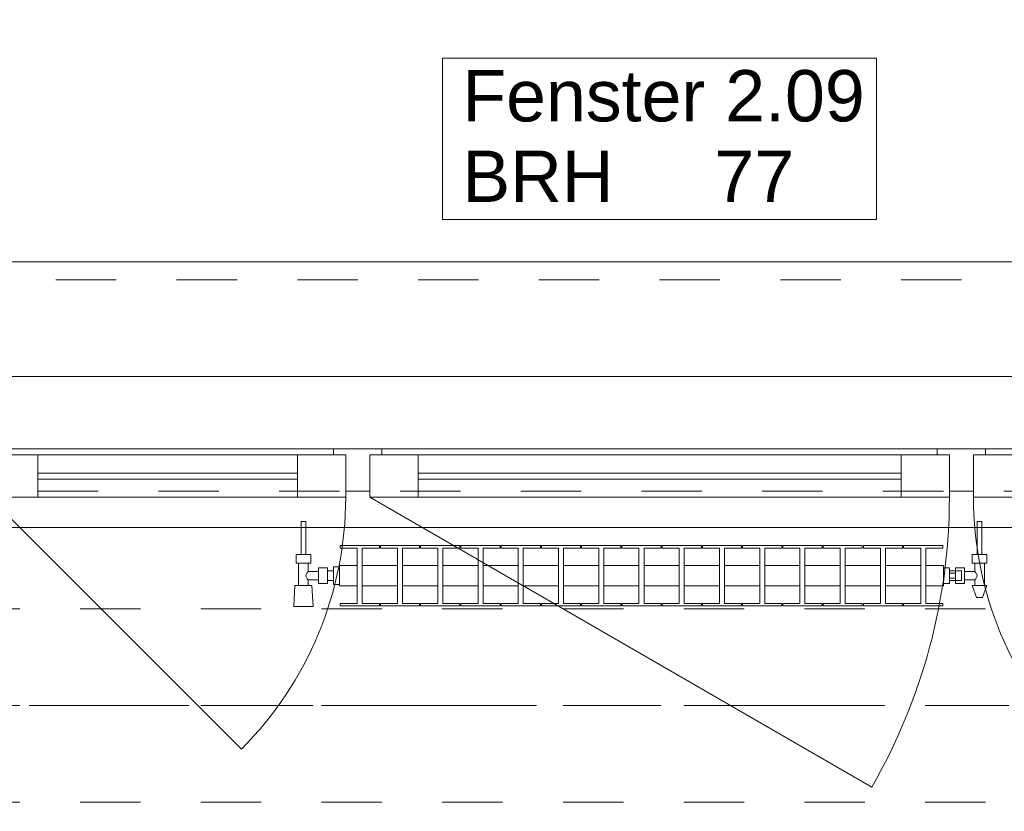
# Model space of a CAD drawing. Header units: metres. Extents: x -4 to 100, y -11 to 17.
# Tile 395 of 656: x 30.08 to 31.71, y 12.97 to 14.29. Entities that reach past the tile are written whole.
import ezdxf

# ---------------------------------------------------------------- set-up
doc = ezdxf.new("R2010")
doc.units = ezdxf.units.M
doc.header["$MEASUREMENT"] = 0
for name, pattern in [('Achse', [0.2, 0.1, -0.05, 0, -0.05]), ('Strichlinie doppelt', [0.546806, 0.264583, -0.105833, 0.070556, -0.105833]), ('Strichlinie eng', [0.115, 0.075, -0.04]), ('Untersicht', [0.1, 0.075, -0.025]), ('Wipeout_Contour', [1, 0, -1])]:
    doc.linetypes.add(name, pattern=pattern)
for name, color, linetype in [('152 - Bemaßung_ Beschriftung.Ausbau', 7, 'Continuous'), ('451 - Universal.Achsen Raster', 7, 'Continuous'), ('603 - Struktur.Bodenplatte_ Decke Roh', 7, 'Continuous'), ('604 - Struktur.Wand Aussen', 7, 'Continuous'), ('608 - Struktur.Träger', 7, 'Continuous'), ('650 - Abdeckung.Fußboden Aufbau', 7, 'Continuous'), ('801 - HKLSE.Heizung_ Klima_ Lüftung', 7, 'Continuous'), ('Neubau_653 - Abdeckung.TB Verkofferung', 7, 'Continuous')]:
    doc.layers.add(name, color=color, linetype=linetype)
doc.styles.add('ERSTELLTER_STIL_2', font='txt')
doc.dimstyles.new('ERSTELLTER_STIL__5', dxfattribs={"dimtxt": 0.1, "dimasz": 0.0532, "dimexe": 0.18, "dimexo": 0.0625, "dimgap": 0, "dimtad": 1, "dimtih": 1, "dimtoh": 1, "dimzin": 0, "dimdsep": 46, "dimtxsty": 'ERSTELLTER_STIL_2', "dimblk": 'ARROWHEAD_2', "dimblk1": 'ARROWHEAD_2', "dimblk2": 'ARROWHEAD_2', "dimcen": 0.09, "dimse1": 1, "dimse2": 1, "dimclrd": 7, "dimclre": 7, "dimclrt": 7, "dimazin": 0, "dimtfac": 1, "dimtdec": 4, "dimtmove": 0, "dimatfit": 3, "dimfxl": 1, "dimtolj": 1, "dimtzin": 0, "dimarcsym": 0})

# ---------------------------------------------------------------- blocks, each defined once
blk = doc.blocks.new('*D299')
at = {"layer": '152 - Bemaßung_ Beschriftung.Ausbau', "color": 7, "linetype": 'Continuous', "lineweight": 5}
for p, q in [((29.94, 14.8025), (29.94, 14.9075)), ((29.9602, 14.89), (29.9198, 14.82)), ((32.3602, 14.89), (32.3198, 14.82)), ((28.74, 14.855), (29.94, 14.855)), ((29.94, 14.855), (32.34, 14.855))]:
    blk.add_line(p, q, dxfattribs=at)
at = {"layer": '152 - Bemaßung_ Beschriftung.Ausbau', "color": 7, "lineweight": 5, "char_height": 0.1, "attachment_point": 7, "style": 'ERSTELLTER_STIL_2'}
for s, insert in [('\\A1;{\\pql;\\fArial|b0|i0|c0|p38;2,40}', (31.007, 14.875)), ('\\A1;{\\pql;\\fArial|b0|i0|c0|p38;2,01}', (31.007, 14.735))]:
    blk.add_mtext(s, dxfattribs=dict(at, insert=insert))
blk = doc.blocks.new('ARROWHEAD_2')
at = {"color": 0, "linetype": 'Continuous', "lineweight": 0}
for p, q in [((-0.378, -0.655), (0.378, 0.655)), ((0, 0), (-1, 0))]:
    blk.add_line(p, q, dxfattribs=at)
blk = doc.blocks.new('*D300')
at = {"layer": '152 - Bemaßung_ Beschriftung.Ausbau', "color": 7, "linetype": 'Continuous', "lineweight": 5}
for p, q in [((32.34, 14.8025), (32.34, 14.9075)), ((32.3602, 14.89), (32.3198, 14.82)), ((33.5602, 14.89), (33.5198, 14.82)), ((29.94, 14.855), (32.34, 14.855)), ((32.34, 14.855), (33.54, 14.855))]:
    blk.add_line(p, q, dxfattribs=at)
at = {"layer": '152 - Bemaßung_ Beschriftung.Ausbau', "color": 7, "lineweight": 5, "insert": (32.807, 14.875), "char_height": 0.1, "attachment_point": 7, "style": 'ERSTELLTER_STIL_2'}
blk.add_mtext('\\A1;{\\pql;\\fArial|b0|i0|c0|p38;1,20}', dxfattribs=at)
blk = doc.blocks.new('*D334')
at = {"layer": '152 - Bemaßung_ Beschriftung.Ausbau', "color": 7, "linetype": 'Continuous', "lineweight": 5}
for p, q in [((29.39, 15.3025), (29.39, 15.4075)), ((29.4102, 15.39), (29.3698, 15.32)), ((32.8802, 15.39), (32.8398, 15.32)), ((29.25, 15.355), (29.39, 15.355)), ((29.39, 15.355), (32.86, 15.355))]:
    blk.add_line(p, q, dxfattribs=at)
at = {"layer": '152 - Bemaßung_ Beschriftung.Ausbau', "color": 7, "lineweight": 5, "char_height": 0.1, "attachment_point": 7, "style": 'ERSTELLTER_STIL_2'}
for s, insert in [('\\A1;{\\pql;\\fArial|b0|i0|c0|p38;3,47}', (30.9161, 15.375)), ('\\A1;{\\pql;\\fArial|b0|i0|c0|p38;14}', (32.688, 15.375))]:
    blk.add_mtext(s, dxfattribs=dict(at, insert=insert))
blk = doc.blocks.new('*D335')
at = {"layer": '152 - Bemaßung_ Beschriftung.Ausbau', "color": 7, "linetype": 'Continuous', "lineweight": 5}
for p, q in [((32.86, 15.3025), (32.86, 15.4075)), ((32.8802, 15.39), (32.8398, 15.32)), ((33.0202, 15.39), (32.9798, 15.32)), ((29.39, 15.355), (32.86, 15.355)), ((32.86, 15.355), (33, 15.355))]:
    blk.add_line(p, q, dxfattribs=at)
blk = doc.blocks.new('*D371')
at = {"layer": '152 - Bemaßung_ Beschriftung.Ausbau', "color": 7, "linetype": 'Continuous', "lineweight": 5}
for p, q in [((29.48, 15.8025), (29.48, 15.9075)), ((29.5002, 15.89), (29.4598, 15.82)), ((32.8002, 15.89), (32.7598, 15.82)), ((29.18, 15.855), (29.48, 15.855)), ((29.48, 15.855), (32.78, 15.855))]:
    blk.add_line(p, q, dxfattribs=at)
at = {"layer": '152 - Bemaßung_ Beschriftung.Ausbau', "color": 7, "lineweight": 5, "insert": (30.997, 15.875), "char_height": 0.1, "attachment_point": 7, "style": 'ERSTELLTER_STIL_2'}
blk.add_mtext('\\A1;{\\pql;\\fArial|b0|i0|c0|p38;3,30}', dxfattribs=at)
blk = doc.blocks.new('*D372')
at = {"layer": '152 - Bemaßung_ Beschriftung.Ausbau', "color": 7, "linetype": 'Continuous', "lineweight": 5}
for p, q in [((32.78, 15.8025), (32.78, 15.9075)), ((32.8002, 15.89), (32.7598, 15.82)), ((33.1002, 15.89), (33.0598, 15.82)), ((29.48, 15.855), (32.78, 15.855)), ((32.78, 15.855), (33.08, 15.855))]:
    blk.add_line(p, q, dxfattribs=at)
at = {"layer": '152 - Bemaßung_ Beschriftung.Ausbau', "color": 7, "lineweight": 5, "insert": (32.8541, 15.875), "char_height": 0.1, "attachment_point": 7, "style": 'ERSTELLTER_STIL_2'}
blk.add_mtext('\\A1;{\\pql;\\fArial|b0|i0|c0|p38;30}', dxfattribs=at)

msp = doc.modelspace()

# ---------------------------------------------------------------- linework, layer by layer
at = {"layer": '451 - Universal.Achsen Raster', "color": 160, "linetype": 'Strichlinie doppelt', "lineweight": 9, "true_color": 0x3232ff}
msp.add_line((64.935, 13.15), (-3.175, 13.15), dxfattribs=at)
at = {"layer": '603 - Struktur.Bodenplatte_ Decke Roh', "color": 7, "linetype": 'Continuous', "lineweight": 18, "flags": 128}
msp.add_lwpolyline([(47.48, 13.695), (14.78, 13.695), (14.78, 13.455), (14.78, 13), (14.84, 13), (14.84, 8.585), (13.03, 8.585), (13.03, 8.725), (11.41, 8.725), (11.41, 13), (11.48, 13), (11.48, 13.455), (11.48, 13.695), (-0.015, 13.695)], dxfattribs=at)
at = {"layer": '604 - Struktur.Wand Aussen', "color": 7, "linetype": 'Continuous', "lineweight": 9}
for p, q in [((32.24, 13.885), (30.04, 13.885)), ((30.03, 13.495), (30.4472, 13.0778))]:
    msp.add_line(p, q, dxfattribs=at)
at = {"layer": '604 - Struktur.Wand Aussen', "color": 7, "linetype": 'Strichlinie eng', "lineweight": 9}
msp.add_line((32.24, 13.855), (30.04, 13.855), dxfattribs=at)
at = {"layer": '604 - Struktur.Wand Aussen', "color": 7, "linetype": 'Continuous', "lineweight": 13}
for p, q in [((30.05, 13.575), (30.6, 13.575)), ((30.6, 13.565), (30.6, 13.575)), ((30.6, 13.575), (30.64, 13.575)), ((30.64, 13.575), (30.68, 13.575)), ((30.68, 13.575), (31.6, 13.575)), ((30.68, 13.575), (30.68, 13.565)), ((31.6, 13.565), (31.6, 13.575)), ((31.6, 13.575), (31.64, 13.575)), ((31.64, 13.575), (31.68, 13.575)), ((31.68, 13.575), (32.23, 13.575)), ((31.68, 13.575), (31.68, 13.565)), ((30.03, 13.565), (30.11, 13.565)), ((30.11, 13.565), (30.54, 13.565)), ((30.11, 13.565), (30.11, 13.495)), ((30.54, 13.495), (30.54, 13.565)), ((30.54, 13.565), (30.62, 13.565)), ((30.62, 13.565), (30.6, 13.565)), ((30.62, 13.505), (30.62, 13.565)), ((30.62, 13.565), (30.62, 13.495)), ((30.68, 13.565), (30.66, 13.565)), ((30.66, 13.565), (30.66, 13.505)), ((30.66, 13.495), (30.66, 13.565)), ((30.66, 13.565), (30.74, 13.565)), ((30.74, 13.565), (31.54, 13.565)), ((30.74, 13.565), (30.74, 13.495)), ((31.54, 13.495), (31.54, 13.565)), ((31.54, 13.565), (31.62, 13.565)), ((31.62, 13.565), (31.6, 13.565)), ((31.62, 13.505), (31.62, 13.565)), ((31.62, 13.565), (31.62, 13.495)), ((31.68, 13.565), (31.66, 13.565)), ((31.66, 13.565), (31.66, 13.505)), ((31.66, 13.495), (31.66, 13.565)), ((31.66, 13.565), (31.74, 13.565)), ((30.11, 13.535), (30.54, 13.535)), ((30.54, 13.525), (30.11, 13.525)), ((30.74, 13.535), (31.54, 13.535)), ((31.54, 13.525), (30.74, 13.525)), ((30.64, 13.505), (30.62, 13.505)), ((30.66, 13.505), (30.64, 13.505)), ((31.64, 13.505), (31.62, 13.505)), ((31.66, 13.505), (31.64, 13.505)), ((30.11, 13.495), (30.03, 13.495)), ((30.54, 13.495), (30.11, 13.495)), ((30.62, 13.495), (30.54, 13.495)), ((30.74, 13.495), (30.66, 13.495)), ((31.54, 13.495), (30.74, 13.495)), ((31.62, 13.495), (31.54, 13.495)), ((31.74, 13.495), (31.66, 13.495))]:
    msp.add_line(p, q, dxfattribs=at)
at = {"layer": '604 - Struktur.Wand Aussen', "color": 7, "linetype": 'Continuous', "lineweight": 9, "flags": 128}
msp.add_lwpolyline([(30.7806, 13.955), (31.4994, 13.955), (31.4994, 14.0886), (31.4994, 14.2221), (30.7806, 14.2221), (30.7806, 14.0886)], close=True, dxfattribs=at)
at = {"layer": '608 - Struktur.Träger', "color": 7, "linetype": 'Achse', "lineweight": 9}
msp.add_line((14.78, 13.15), (47.48, 13.15), dxfattribs=at)
at = {"layer": '608 - Struktur.Träger', "color": 7, "linetype": 'Untersicht', "lineweight": 13}
msp.add_line((14.78, 12.99), (47.48, 12.99), dxfattribs=at)
at = {"layer": '650 - Abdeckung.Fußboden Aufbau', "color": 7, "linetype": 'Continuous', "lineweight": 13, "flags": 128}
msp.add_lwpolyline([(32.77, 8.25), (32.77, 8.51), (32.86, 8.51), (32.86, 12.99), (32.77, 12.99), (32.77, 13.445), (29.49, 13.445), (29.49, 12.99), (29.39, 12.99), (29.39, 8.25)], dxfattribs=at)
at = {"layer": 'Neubau_653 - Abdeckung.TB Verkofferung', "color": 1, "linetype": 'Untersicht', "lineweight": 9}
msp.add_line((15.11, 13.505), (47.13, 13.505), dxfattribs=at)

# ---------------------------------------------------------------- texts
at = {"layer": '604 - Struktur.Wand Aussen', "color": 7, "lineweight": 9, "char_height": 0.085, "style": 'ERSTELLTER_STIL_2'}
for s, insert, attachment_point in [('\\A1;{\\pql;\\pt0;\\fArial|b0|i0|c0|p38;Fenster 2.09}', (30.8132, 14.1163), 7), ('\\A1;{\\pql;\\pt0;\\fArial|b0|i0|c0|p38;}', (31.3599, 14.0886), 1), ('\\A1;{\\pql;\\pt0;\\fArial|b0|i0|c0|p38;BRH}', (30.8132, 14.0691), 1), ('\\A1;{\\pql;\\pt0,0.05;\\fArial|b0|i0|c0|p38;77\\fArial|b0|i0|c0|p38;\\A1{\\H.66x;\\S^  ;}\\fArial|b0|i0|c0|p38;\\fArial|b0|i0|c0|p38;\\A1{\\H.66x;\\S^  ;}}', (31.2309, 14.0691), 1)]:
    msp.add_mtext(s, dxfattribs=dict(at, insert=insert, attachment_point=attachment_point))

# ---------------------------------------------------------------- dimensions: what is measured, and where the dimension line sits
at = {"layer": '152 - Bemaßung_ Beschriftung.Ausbau', "color": 7, "linetype": 'Continuous', "lineweight": 5}
for base, p1, p2, picture, middle in [((32.34, 14.855), (29.94, 13.575), (32.34, 13.575), '*D299', (31.1369, 14.925)), ((33.54, 14.855), (32.34, 13.575), (33.54, 13.575), '*D300', (32.9369, 14.925))]:
    dim = msp.add_linear_dim(base=base, p1=p1, p2=p2, angle=0, dimstyle='ERSTELLTER_STIL__5', dxfattribs=at)
    dim.commit()
    dim.dimension.update_dxf_attribs({"geometry": picture, "text_midpoint": middle, "dimtype": 160})

# ---------------------------------------------------------------- next in the draw order: wipeouts: each hides what was drawn before it
at = {"color": 254, "linetype": 'Wipeout_Contour', "lineweight": 0, "ltscale": 8262.299438}
msp.add_wipeout([(30.61, 13.3817), (30.61, 13.3483), (30.6392, 13.3483), (30.6392, 13.3192), (30.6108, 13.3192), (30.6108, 13.315), (30.6758, 13.315), (30.6758, 13.3192), (30.6475, 13.3192), (30.6475, 13.3483), (30.7058, 13.3483), (30.7058, 13.3192), (30.6775, 13.3192), (30.6775, 13.315), (30.7425, 13.315), (30.7425, 13.3192), (30.7142, 13.3192), (30.7142, 13.3483), (30.7725, 13.3483), (30.7725, 13.3192), (30.7442, 13.3192), (30.7442, 13.315), (30.8092, 13.315), (30.8092, 13.3192), (30.7808, 13.3192), (30.7808, 13.3483), (30.8392, 13.3483), (30.8392, 13.3192), (30.8108, 13.3192), (30.8108, 13.315), (30.8758, 13.315), (30.8758, 13.3192), (30.8475, 13.3192), (30.8475, 13.3483), (30.9058, 13.3483), (30.9058, 13.3192), (30.8775, 13.3192), (30.8775, 13.315), (30.9425, 13.315), (30.9425, 13.3192), (30.9142, 13.3192), (30.9142, 13.3483), (30.9725, 13.3483), (30.9725, 13.3192), (30.9442, 13.3192), (30.9442, 13.315), (31.0092, 13.315), (31.0092, 13.3192), (30.9808, 13.3192), (30.9808, 13.3483), (31.0392, 13.3483), (31.0392, 13.3192), (31.0108, 13.3192), (31.0108, 13.315), (31.0758, 13.315), (31.0758, 13.3192), (31.0475, 13.3192), (31.0475, 13.3483), (31.1058, 13.3483), (31.1058, 13.3192), (31.0775, 13.3192), (31.0775, 13.315), (31.1425, 13.315), (31.1425, 13.3192), (31.1142, 13.3192), (31.1142, 13.3483), (31.1725, 13.3483), (31.1725, 13.3192), (31.1442, 13.3192), (31.1442, 13.315), (31.2092, 13.315), (31.2092, 13.3192), (31.1808, 13.3192), (31.1808, 13.3483), (31.2392, 13.3483), (31.2392, 13.3192), (31.2108, 13.3192), (31.2108, 13.315), (31.2758, 13.315), (31.2758, 13.3192), (31.2475, 13.3192), (31.2475, 13.3483), (31.3058, 13.3483), (31.3058, 13.3192), (31.2775, 13.3192), (31.2775, 13.315), (31.3425, 13.315), (31.3425, 13.3192), (31.3142, 13.3192), (31.3142, 13.3483), (31.3725, 13.3483), (31.3725, 13.3192), (31.3442, 13.3192), (31.3442, 13.315), (31.4092, 13.315), (31.4092, 13.3192), (31.3808, 13.3192), (31.3808, 13.3483), (31.4392, 13.3483), (31.4392, 13.3192), (31.4108, 13.3192), (31.4108, 13.315), (31.4758, 13.315), (31.4758, 13.3192), (31.4475, 13.3192), (31.4475, 13.3483), (31.5058, 13.3483), (31.5058, 13.3192), (31.4775, 13.3192), (31.4775, 13.315), (31.5425, 13.315), (31.5425, 13.3192), (31.5142, 13.3192), (31.5142, 13.3483), (31.5725, 13.3483), (31.5725, 13.3192), (31.5442, 13.3192), (31.5442, 13.315), (31.6092, 13.315), (31.6092, 13.3192), (31.5808, 13.3192), (31.5808, 13.3483), (31.61, 13.3483), (31.61, 13.3817), (31.5808, 13.3817), (31.5808, 13.4108), (31.6092, 13.4108), (31.6092, 13.415), (31.5442, 13.415), (31.5442, 13.4108), (31.5725, 13.4108), (31.5725, 13.3817), (31.5142, 13.3817), (31.5142, 13.4108), (31.5425, 13.4108), (31.5425, 13.415), (31.4775, 13.415), (31.4775, 13.4108), (31.5058, 13.4108), (31.5058, 13.3817), (31.4475, 13.3817), (31.4475, 13.4108), (31.4758, 13.4108), (31.4758, 13.415), (31.4108, 13.415), (31.4108, 13.4108), (31.4392, 13.4108), (31.4392, 13.3817), (31.3808, 13.3817), (31.3808, 13.4108), (31.4092, 13.4108), (31.4092, 13.415), (31.3442, 13.415), (31.3442, 13.4108), (31.3725, 13.4108), (31.3725, 13.3817), (31.3142, 13.3817), (31.3142, 13.4108), (31.3425, 13.4108), (31.3425, 13.415), (31.2775, 13.415), (31.2775, 13.4108), (31.3058, 13.4108), (31.3058, 13.3817), (31.2475, 13.3817), (31.2475, 13.4108), (31.2758, 13.4108), (31.2758, 13.415), (31.2108, 13.415), (31.2108, 13.4108), (31.2392, 13.4108), (31.2392, 13.3817), (31.1808, 13.3817), (31.1808, 13.4108), (31.2092, 13.4108), (31.2092, 13.415), (31.1442, 13.415), (31.1442, 13.4108), (31.1725, 13.4108), (31.1725, 13.3817), (31.1142, 13.3817), (31.1142, 13.4108), (31.1425, 13.4108), (31.1425, 13.415), (31.0775, 13.415), (31.0775, 13.4108), (31.1058, 13.4108), (31.1058, 13.3817), (31.0475, 13.3817), (31.0475, 13.4108), (31.0758, 13.4108), (31.0758, 13.415), (31.0108, 13.415), (31.0108, 13.4108), (31.0392, 13.4108), (31.0392, 13.3817), (30.9808, 13.3817), (30.9808, 13.4108), (31.0092, 13.4108), (31.0092, 13.415), (30.9442, 13.415), (30.9442, 13.4108), (30.9725, 13.4108), (30.9725, 13.3817), (30.9142, 13.3817), (30.9142, 13.4108), (30.9425, 13.4108), (30.9425, 13.415), (30.8775, 13.415), (30.8775, 13.4108), (30.9058, 13.4108), (30.9058, 13.3817), (30.8475, 13.3817), (30.8475, 13.4108), (30.8758, 13.4108), (30.8758, 13.415), (30.8108, 13.415), (30.8108, 13.4108), (30.8392, 13.4108), (30.8392, 13.3817), (30.7808, 13.3817), (30.7808, 13.4108), (30.8092, 13.4108), (30.8092, 13.415), (30.7442, 13.415), (30.7442, 13.4108), (30.7725, 13.4108), (30.7725, 13.3817), (30.7142, 13.3817), (30.7142, 13.4108), (30.7425, 13.4108), (30.7425, 13.415), (30.6775, 13.415), (30.6775, 13.4108), (30.7058, 13.4108), (30.7058, 13.3817), (30.6475, 13.3817), (30.6475, 13.4108), (30.6758, 13.4108), (30.6758, 13.415), (30.6108, 13.415), (30.6108, 13.4108), (30.6392, 13.4108), (30.6392, 13.3817)], dxfattribs=at).dxf.layer = '801 - HKLSE.Heizung_ Klima_ Lüftung'

# ---------------------------------------------------------------- next in the draw order: linework, layer by layer
at = {"layer": '604 - Struktur.Wand Aussen', "color": 7, "linetype": 'Continuous', "lineweight": 9}
msp.add_line((30.66, 13.495), (31.4914, 13.015), dxfattribs=at)
at = {"layer": '801 - HKLSE.Heizung_ Klima_ Lüftung', "color": 7, "linetype": 'Continuous', "lineweight": 5}
for p, q in [((30.6392, 13.4108), (30.6392, 13.3192)), ((30.6475, 13.3192), (30.6475, 13.4108)), ((30.6475, 13.4108), (30.6758, 13.4108)), ((30.6758, 13.4108), (30.6758, 13.415)), ((30.6775, 13.415), (30.6775, 13.4108)), ((30.7425, 13.415), (30.6775, 13.415)), ((30.6775, 13.415), (30.6775, 13.4108)), ((30.6775, 13.4108), (30.7058, 13.4108)), ((30.7058, 13.4108), (30.7058, 13.3192)), ((30.7142, 13.3192), (30.7142, 13.4108)), ((30.7142, 13.4108), (30.7425, 13.4108)), ((30.7425, 13.4108), (30.7425, 13.415)), ((30.7425, 13.4108), (30.7425, 13.415)), ((30.8092, 13.415), (30.7442, 13.415)), ((30.7442, 13.415), (30.7442, 13.4108)), ((30.7442, 13.4108), (30.7725, 13.4108)), ((30.7725, 13.4108), (30.7725, 13.3192)), ((30.7808, 13.3192), (30.7808, 13.4108)), ((30.7808, 13.4108), (30.8092, 13.4108)), ((30.8092, 13.4108), (30.8092, 13.415)), ((30.8092, 13.4108), (30.8092, 13.415)), ((30.8758, 13.415), (30.8108, 13.415)), ((30.8108, 13.415), (30.8108, 13.4108)), ((30.8108, 13.4108), (30.8392, 13.4108)), ((30.8392, 13.4108), (30.8392, 13.3192)), ((30.8475, 13.3192), (30.8475, 13.4108)), ((30.8475, 13.4108), (30.8758, 13.4108)), ((30.8758, 13.4108), (30.8758, 13.415)), ((30.8775, 13.415), (30.8775, 13.4108)), ((30.9425, 13.415), (30.8775, 13.415)), ((30.8775, 13.415), (30.8775, 13.4108)), ((30.8775, 13.4108), (30.9058, 13.4108)), ((30.9058, 13.4108), (30.9058, 13.3192)), ((30.9142, 13.3192), (30.9142, 13.4108)), ((30.9142, 13.4108), (30.9425, 13.4108)), ((30.9425, 13.4108), (30.9425, 13.415)), ((30.9425, 13.4108), (30.9425, 13.415)), ((31.0092, 13.415), (30.9442, 13.415)), ((30.9442, 13.415), (30.9442, 13.4108)), ((30.9442, 13.4108), (30.9725, 13.4108)), ((30.9725, 13.4108), (30.9725, 13.3192)), ((30.9808, 13.3192), (30.9808, 13.4108)), ((30.9808, 13.4108), (31.0092, 13.4108)), ((31.0092, 13.4108), (31.0092, 13.415)), ((31.0108, 13.415), (31.0108, 13.4108)), ((31.0758, 13.415), (31.0108, 13.415)), ((31.0108, 13.415), (31.0108, 13.4108)), ((31.0108, 13.4108), (31.0392, 13.4108)), ((31.0392, 13.4108), (31.0392, 13.3192)), ((31.0475, 13.3192), (31.0475, 13.4108)), ((31.0475, 13.4108), (31.0758, 13.4108)), ((31.0758, 13.4108), (31.0758, 13.415)), ((31.1425, 13.415), (31.0775, 13.415)), ((31.0775, 13.415), (31.0775, 13.4108)), ((31.0775, 13.4108), (31.1058, 13.4108)), ((31.1058, 13.4108), (31.1058, 13.3192)), ((31.1142, 13.3192), (31.1142, 13.4108)), ((31.1142, 13.4108), (31.1425, 13.4108)), ((31.1425, 13.4108), (31.1425, 13.415)), ((31.1425, 13.4108), (31.1425, 13.415)), ((31.2092, 13.415), (31.1442, 13.415)), ((31.1442, 13.415), (31.1442, 13.4108)), ((31.1442, 13.4108), (31.1725, 13.4108)), ((31.1725, 13.4108), (31.1725, 13.3192)), ((31.1808, 13.3192), (31.1808, 13.4108)), ((31.1808, 13.4108), (31.2092, 13.4108)), ((31.2092, 13.4108), (31.2092, 13.415)), ((31.2092, 13.4108), (31.2092, 13.415)), ((31.2108, 13.415), (31.2108, 13.4108)), ((31.2758, 13.415), (31.2108, 13.415)), ((31.2108, 13.415), (31.2108, 13.4108)), ((31.2108, 13.4108), (31.2392, 13.4108)), ((31.2392, 13.4108), (31.2392, 13.3192)), ((31.2475, 13.3192), (31.2475, 13.4108)), ((31.2475, 13.4108), (31.2758, 13.4108)), ((31.2758, 13.4108), (31.2758, 13.415)), ((31.3425, 13.415), (31.2775, 13.415)), ((31.2775, 13.415), (31.2775, 13.4108)), ((31.2775, 13.4108), (31.3058, 13.4108)), ((31.3058, 13.4108), (31.3058, 13.3192)), ((31.3142, 13.3192), (31.3142, 13.4108)), ((31.3142, 13.4108), (31.3425, 13.4108)), ((31.3425, 13.4108), (31.3425, 13.415)), ((31.4092, 13.415), (31.3442, 13.415)), ((31.3442, 13.415), (31.3442, 13.4108)), ((31.3442, 13.4108), (31.3725, 13.4108)), ((31.3725, 13.4108), (31.3725, 13.3192)), ((31.3808, 13.3192), (31.3808, 13.4108)), ((31.3808, 13.4108), (31.4092, 13.4108)), ((31.4092, 13.4108), (31.4092, 13.415)), ((31.4092, 13.4108), (31.4092, 13.415)), ((31.4108, 13.415), (31.4108, 13.4108)), ((31.4758, 13.415), (31.4108, 13.415)), ((31.4108, 13.415), (31.4108, 13.4108)), ((31.4108, 13.4108), (31.4392, 13.4108)), ((31.4392, 13.4108), (31.4392, 13.3192)), ((31.4475, 13.3192), (31.4475, 13.4108)), ((31.4475, 13.4108), (31.4758, 13.4108)), ((31.4758, 13.4108), (31.4758, 13.415)), ((31.4775, 13.415), (31.4775, 13.4108)), ((31.5425, 13.415), (31.4775, 13.415)), ((31.4775, 13.415), (31.4775, 13.4108)), ((31.4775, 13.4108), (31.5058, 13.4108)), ((31.5058, 13.4108), (31.5058, 13.3192)), ((31.5142, 13.3192), (31.5142, 13.4108)), ((31.5142, 13.4108), (31.5425, 13.4108)), ((31.5425, 13.4108), (31.5425, 13.415)), ((31.5425, 13.4108), (31.5425, 13.415)), ((31.5442, 13.415), (31.5442, 13.4108)), ((31.5442, 13.415), (31.5442, 13.4108)), ((31.5442, 13.4108), (31.5725, 13.4108)), ((31.5725, 13.4108), (31.5725, 13.3192)), ((31.5808, 13.3192), (31.5808, 13.4108)), ((30.6475, 13.3817), (30.7058, 13.3817)), ((30.7142, 13.3817), (30.7725, 13.3817)), ((30.7808, 13.3817), (30.8392, 13.3817)), ((30.8475, 13.3817), (30.9058, 13.3817)), ((30.9142, 13.3817), (30.9725, 13.3817)), ((30.9808, 13.3817), (31.0392, 13.3817)), ((31.0475, 13.3817), (31.1058, 13.3817)), ((31.1142, 13.3817), (31.1725, 13.3817)), ((31.1808, 13.3817), (31.2392, 13.3817)), ((31.2475, 13.3817), (31.3058, 13.3817)), ((31.3142, 13.3817), (31.3725, 13.3817)), ((31.3808, 13.3817), (31.4392, 13.3817)), ((31.4475, 13.3817), (31.5058, 13.3817)), ((31.5142, 13.3817), (31.5725, 13.3817)), ((30.6475, 13.3483), (30.7058, 13.3483)), ((30.7142, 13.3483), (30.7725, 13.3483)), ((30.7808, 13.3483), (30.8392, 13.3483)), ((30.8475, 13.3483), (30.9058, 13.3483)), ((30.9142, 13.3483), (30.9725, 13.3483)), ((30.9808, 13.3483), (31.0392, 13.3483)), ((31.0475, 13.3483), (31.1058, 13.3483)), ((31.1142, 13.3483), (31.1725, 13.3483)), ((31.1808, 13.3483), (31.2392, 13.3483)), ((31.2475, 13.3483), (31.3058, 13.3483)), ((31.3142, 13.3483), (31.3725, 13.3483)), ((31.3808, 13.3483), (31.4392, 13.3483)), ((31.4475, 13.3483), (31.5058, 13.3483)), ((31.5142, 13.3483), (31.5725, 13.3483)), ((30.6758, 13.3192), (30.6475, 13.3192)), ((30.6758, 13.315), (30.6758, 13.3192)), ((30.6775, 13.3192), (30.6775, 13.315)), ((30.7058, 13.3192), (30.6775, 13.3192)), ((30.6775, 13.3192), (30.6775, 13.315)), ((30.6775, 13.315), (30.7425, 13.315)), ((30.6775, 13.315), (30.7425, 13.315)), ((30.7425, 13.3192), (30.7142, 13.3192)), ((30.7425, 13.315), (30.7425, 13.3192)), ((30.7425, 13.315), (30.7425, 13.3192)), ((30.7725, 13.3192), (30.7442, 13.3192)), ((30.7442, 13.3192), (30.7442, 13.315)), ((30.7442, 13.315), (30.8092, 13.315)), ((30.7442, 13.315), (30.8092, 13.315)), ((30.8092, 13.3192), (30.7808, 13.3192)), ((30.8092, 13.315), (30.8092, 13.3192)), ((30.8092, 13.315), (30.8092, 13.3192)), ((30.8392, 13.3192), (30.8108, 13.3192)), ((30.8108, 13.3192), (30.8108, 13.315)), ((30.8108, 13.315), (30.8758, 13.315)), ((30.8108, 13.315), (30.8758, 13.315)), ((30.8758, 13.3192), (30.8475, 13.3192)), ((30.8758, 13.315), (30.8758, 13.3192)), ((30.8775, 13.3192), (30.8775, 13.315)), ((30.9058, 13.3192), (30.8775, 13.3192)), ((30.8775, 13.3192), (30.8775, 13.315)), ((30.8775, 13.315), (30.9425, 13.315)), ((30.8775, 13.315), (30.9425, 13.315)), ((30.9425, 13.3192), (30.9142, 13.3192)), ((30.9425, 13.315), (30.9425, 13.3192)), ((30.9425, 13.315), (30.9425, 13.3192)), ((30.9725, 13.3192), (30.9442, 13.3192)), ((30.9442, 13.3192), (30.9442, 13.315)), ((30.9442, 13.315), (31.0092, 13.315)), ((30.9442, 13.315), (31.0092, 13.315)), ((31.0092, 13.3192), (30.9808, 13.3192)), ((31.0092, 13.315), (31.0092, 13.3192)), ((31.0108, 13.3192), (31.0108, 13.315)), ((31.0392, 13.3192), (31.0108, 13.3192)), ((31.0108, 13.3192), (31.0108, 13.315)), ((31.0108, 13.315), (31.0758, 13.315)), ((31.0108, 13.315), (31.0758, 13.315)), ((31.0758, 13.3192), (31.0475, 13.3192)), ((31.0758, 13.315), (31.0758, 13.3192)), ((31.1058, 13.3192), (31.0775, 13.3192)), ((31.0775, 13.3192), (31.0775, 13.315)), ((31.0775, 13.315), (31.1425, 13.315)), ((31.0775, 13.315), (31.1425, 13.315)), ((31.1425, 13.3192), (31.1142, 13.3192)), ((31.1425, 13.315), (31.1425, 13.3192)), ((31.1425, 13.315), (31.1425, 13.3192)), ((31.1725, 13.3192), (31.1442, 13.3192)), ((31.1442, 13.3192), (31.1442, 13.315)), ((31.1442, 13.315), (31.2092, 13.315)), ((31.1442, 13.315), (31.2092, 13.315)), ((31.2092, 13.3192), (31.1808, 13.3192)), ((31.2092, 13.315), (31.2092, 13.3192)), ((31.2092, 13.315), (31.2092, 13.3192)), ((31.2108, 13.3192), (31.2108, 13.315)), ((31.2392, 13.3192), (31.2108, 13.3192)), ((31.2108, 13.3192), (31.2108, 13.315)), ((31.2108, 13.315), (31.2758, 13.315)), ((31.2108, 13.315), (31.2758, 13.315)), ((31.2758, 13.3192), (31.2475, 13.3192)), ((31.2758, 13.315), (31.2758, 13.3192)), ((31.3058, 13.3192), (31.2775, 13.3192)), ((31.2775, 13.3192), (31.2775, 13.315)), ((31.2775, 13.315), (31.3425, 13.315)), ((31.2775, 13.315), (31.3425, 13.315)), ((31.3425, 13.3192), (31.3142, 13.3192)), ((31.3425, 13.315), (31.3425, 13.3192)), ((31.3725, 13.3192), (31.3442, 13.3192)), ((31.3442, 13.3192), (31.3442, 13.315)), ((31.3442, 13.315), (31.4092, 13.315)), ((31.3442, 13.315), (31.4092, 13.315)), ((31.4092, 13.3192), (31.3808, 13.3192)), ((31.4092, 13.315), (31.4092, 13.3192)), ((31.4092, 13.315), (31.4092, 13.3192)), ((31.4108, 13.3192), (31.4108, 13.315)), ((31.4392, 13.3192), (31.4108, 13.3192)), ((31.4108, 13.3192), (31.4108, 13.315)), ((31.4108, 13.315), (31.4758, 13.315)), ((31.4108, 13.315), (31.4758, 13.315)), ((31.4758, 13.3192), (31.4475, 13.3192)), ((31.4758, 13.315), (31.4758, 13.3192)), ((31.4775, 13.3192), (31.4775, 13.315)), ((31.5058, 13.3192), (31.4775, 13.3192)), ((31.4775, 13.3192), (31.4775, 13.315)), ((31.4775, 13.315), (31.5425, 13.315)), ((31.4775, 13.315), (31.5425, 13.315)), ((31.5425, 13.3192), (31.5142, 13.3192)), ((31.5425, 13.315), (31.5425, 13.3192)), ((31.5425, 13.315), (31.5425, 13.3192)), ((31.5442, 13.3192), (31.5442, 13.315)), ((31.5725, 13.3192), (31.5442, 13.3192)), ((31.5442, 13.3192), (31.5442, 13.315)), ((31.5442, 13.315), (31.6092, 13.315)), ((31.5442, 13.315), (31.6092, 13.315)), ((31.6092, 13.3192), (31.5808, 13.3192)), ((31.6092, 13.315), (31.6092, 13.3192))]:
    msp.add_line(p, q, dxfattribs=at)

# ---------------------------------------------------------------- next in the draw order: wipeouts: each hides what was drawn before it
at = {"color": 254, "linetype": 'Wipeout_Contour', "lineweight": 0, "ltscale": 1067.93141}
msp.add_wipeout([(30.61, 13.3503), (30.61, 13.3797), (30.6, 13.3797), (30.6, 13.373), (30.59, 13.373), (30.59, 13.378), (30.575, 13.378), (30.575, 13.372), (30.558, 13.372), (30.558, 13.386), (30.562, 13.386), (30.562, 13.4), (30.554, 13.4), (30.554, 13.455), (30.546, 13.455), (30.546, 13.4), (30.538, 13.4), (30.538, 13.386), (30.542, 13.386), (30.542, 13.349), (30.536, 13.349), (30.534, 13.314), (30.566, 13.314), (30.564, 13.349), (30.558, 13.349), (30.558, 13.358), (30.575, 13.358), (30.575, 13.352), (30.59, 13.352), (30.59, 13.357), (30.6, 13.357), (30.6, 13.3503)], dxfattribs=at).dxf.layer = '801 - HKLSE.Heizung_ Klima_ Lüftung'
at = {"color": 254, "linetype": 'Wipeout_Contour', "lineweight": 0, "ltscale": 1095.541622}
msp.add_wipeout([(31.61, 13.352), (31.62, 13.352), (31.62, 13.357), (31.63, 13.357), (31.63, 13.352), (31.645, 13.352), (31.645, 13.358), (31.662, 13.358), (31.662, 13.349), (31.658, 13.349), (31.665, 13.329), (31.675, 13.329), (31.682, 13.349), (31.678, 13.349), (31.678, 13.386), (31.682, 13.386), (31.682, 13.4), (31.674, 13.4), (31.674, 13.455), (31.666, 13.455), (31.666, 13.4), (31.658, 13.4), (31.658, 13.386), (31.662, 13.386), (31.662, 13.372), (31.645, 13.372), (31.645, 13.378), (31.63, 13.378), (31.63, 13.373), (31.62, 13.373), (31.62, 13.378), (31.61, 13.378)], dxfattribs=at).dxf.layer = '801 - HKLSE.Heizung_ Klima_ Lüftung'

# ---------------------------------------------------------------- next in the draw order: linework, layer by layer
at = {"layer": '604 - Struktur.Wand Aussen', "color": 7, "linetype": 'Continuous', "lineweight": 9}
msp.add_line((32.33, 13.445), (29.95, 13.445), dxfattribs=at)
at = {"layer": '604 - Struktur.Wand Aussen', "color": 7, "linetype": 'Strichlinie eng', "lineweight": 9}
msp.add_line((32.33, 13.445), (29.95, 13.445), dxfattribs=at)
at = {"layer": '604 - Struktur.Wand Aussen', "color": 7, "linetype": 'Continuous', "lineweight": 9}
for centre, radius, start, end in [((30.03, 13.495), 0.59, 315, 0), ((30.66, 13.495), 0.96, 330, 0), ((32.25, 13.495), 0.59, 180, 225)]:
    msp.add_arc(centre, radius, start, end, dxfattribs=at)
at = {"layer": '608 - Struktur.Träger', "color": 7, "linetype": 'Untersicht', "lineweight": 13}
msp.add_line((14.78, 13.31), (47.48, 13.31), dxfattribs=at)
at = {"layer": '801 - HKLSE.Heizung_ Klima_ Lüftung', "color": 7, "linetype": 'Continuous', "lineweight": 5}
for p, q in [((30.5472, 13.455), (30.546, 13.455)), ((30.546, 13.455), (30.546, 13.4)), ((30.55, 13.455), (30.5472, 13.455)), ((30.5528, 13.455), (30.55, 13.455)), ((30.554, 13.455), (30.5528, 13.455)), ((30.554, 13.455), (30.554, 13.4)), ((31.666, 13.455), (31.6672, 13.455)), ((31.666, 13.455), (31.666, 13.4)), ((31.6672, 13.455), (31.67, 13.455)), ((31.67, 13.455), (31.6728, 13.455)), ((31.6728, 13.455), (31.674, 13.455)), ((31.674, 13.455), (31.674, 13.4)), ((30.6108, 13.415), (30.6108, 13.4108)), ((30.6758, 13.415), (30.6108, 13.415)), ((30.6108, 13.415), (30.6108, 13.4108)), ((30.6108, 13.4108), (30.6392, 13.4108)), ((31.6092, 13.415), (31.5442, 13.415)), ((31.5808, 13.4108), (31.6092, 13.4108)), ((31.6092, 13.4108), (31.6092, 13.415)), ((30.544, 13.4), (30.538, 13.4)), ((30.538, 13.4), (30.538, 13.386)), ((30.556, 13.4), (30.544, 13.4)), ((30.5472, 13.4), (30.546, 13.4)), ((30.55, 13.4), (30.5472, 13.4)), ((30.5528, 13.4), (30.55, 13.4)), ((30.554, 13.4), (30.5528, 13.4)), ((30.562, 13.4), (30.556, 13.4)), ((30.562, 13.4), (30.562, 13.386)), ((31.658, 13.4), (31.664, 13.4)), ((31.658, 13.4), (31.658, 13.386)), ((31.664, 13.4), (31.676, 13.4)), ((31.666, 13.4), (31.6672, 13.4)), ((31.6672, 13.4), (31.67, 13.4)), ((31.67, 13.4), (31.6728, 13.4)), ((31.6728, 13.4), (31.674, 13.4)), ((31.676, 13.4), (31.682, 13.4)), ((31.682, 13.4), (31.682, 13.386)), ((30.544, 13.386), (30.538, 13.386)), ((30.542, 13.386), (30.542, 13.349)), ((30.556, 13.386), (30.544, 13.386)), ((30.562, 13.386), (30.556, 13.386)), ((30.558, 13.386), (30.558, 13.372)), ((30.575, 13.378), (30.575, 13.3715)), ((30.575, 13.378), (30.59, 13.378)), ((30.59, 13.378), (30.59, 13.3715)), ((30.6, 13.3797), (30.6, 13.365)), ((30.6, 13.3797), (30.61, 13.3797)), ((30.6, 13.3797), (30.6, 13.365)), ((30.6, 13.3797), (30.61, 13.3797)), ((30.61, 13.3817), (30.61, 13.3768)), ((30.61, 13.3817), (30.6392, 13.3817)), ((30.61, 13.3768), (30.61, 13.365)), ((31.5808, 13.3817), (31.61, 13.3817)), ((31.61, 13.3817), (31.61, 13.3768)), ((31.61, 13.378), (31.62, 13.378)), ((31.61, 13.3768), (31.61, 13.365)), ((31.62, 13.378), (31.62, 13.365)), ((31.63, 13.373), (31.63, 13.378)), ((31.63, 13.378), (31.63, 13.3715)), ((31.645, 13.378), (31.63, 13.378)), ((31.645, 13.378), (31.645, 13.3715)), ((31.658, 13.386), (31.664, 13.386)), ((31.662, 13.386), (31.662, 13.372)), ((31.664, 13.386), (31.676, 13.386)), ((31.676, 13.386), (31.682, 13.386)), ((31.678, 13.386), (31.678, 13.349)), ((30.5553, 13.3679), (30.5539, 13.365)), ((30.5539, 13.365), (30.5553, 13.3621)), ((30.5563, 13.3699), (30.5558, 13.3689)), ((30.5558, 13.3611), (30.5563, 13.3601)), ((30.558, 13.372), (30.5563, 13.3699)), ((30.5563, 13.3601), (30.558, 13.358)), ((30.558, 13.372), (30.575, 13.372)), ((30.558, 13.358), (30.558, 13.349)), ((30.558, 13.358), (30.575, 13.358)), ((30.575, 13.3715), (30.575, 13.3585)), ((30.575, 13.3585), (30.575, 13.352)), ((30.59, 13.373), (30.6, 13.373)), ((30.59, 13.3715), (30.59, 13.3585)), ((30.59, 13.3585), (30.59, 13.352)), ((30.6, 13.373), (30.6, 13.3707)), ((30.6, 13.3707), (30.6, 13.365)), ((30.6, 13.365), (30.6, 13.3503)), ((30.6, 13.365), (30.6, 13.3503)), ((30.6, 13.365), (30.6, 13.3593)), ((30.6, 13.3593), (30.6, 13.357)), ((30.61, 13.365), (30.61, 13.3532)), ((31.61, 13.365), (31.61, 13.3532)), ((31.63, 13.373), (31.62, 13.373)), ((31.62, 13.3693), (31.63, 13.3693)), ((31.62, 13.365), (31.62, 13.352)), ((31.62, 13.3607), (31.63, 13.3607)), ((31.63, 13.373), (31.63, 13.3707)), ((31.63, 13.373), (31.64, 13.373)), ((31.63, 13.373), (31.63, 13.3707)), ((31.63, 13.3715), (31.63, 13.3693)), ((31.63, 13.3707), (31.63, 13.365)), ((31.63, 13.3707), (31.63, 13.3693)), ((31.63, 13.3693), (31.63, 13.365)), ((31.63, 13.365), (31.63, 13.3607)), ((31.63, 13.365), (31.63, 13.3593)), ((31.63, 13.3607), (31.63, 13.3585)), ((31.63, 13.3607), (31.63, 13.3593)), ((31.63, 13.3593), (31.63, 13.357)), ((31.63, 13.3593), (31.63, 13.357)), ((31.63, 13.3585), (31.63, 13.352)), ((31.64, 13.373), (31.64, 13.3707)), ((31.64, 13.3707), (31.64, 13.365)), ((31.64, 13.365), (31.64, 13.3593)), ((31.64, 13.3593), (31.64, 13.357)), ((31.662, 13.372), (31.645, 13.372)), ((31.645, 13.3715), (31.645, 13.3585)), ((31.645, 13.3585), (31.645, 13.352)), ((31.662, 13.358), (31.645, 13.358)), ((31.662, 13.372), (31.6637, 13.3699)), ((31.6637, 13.3601), (31.662, 13.358)), ((31.662, 13.358), (31.662, 13.349)), ((31.6637, 13.3699), (31.6642, 13.3689)), ((31.6642, 13.3611), (31.6637, 13.3601)), ((31.6647, 13.3679), (31.6661, 13.365)), ((31.6661, 13.365), (31.6647, 13.3621)), ((30.536, 13.349), (30.534, 13.314)), ((30.5401, 13.349), (30.536, 13.349)), ((30.55, 13.349), (30.5401, 13.349)), ((30.5599, 13.349), (30.55, 13.349)), ((30.564, 13.349), (30.5599, 13.349)), ((30.564, 13.349), (30.566, 13.314)), ((30.575, 13.352), (30.59, 13.352)), ((30.59, 13.357), (30.6, 13.357)), ((30.6, 13.3503), (30.61, 13.3503)), ((30.6, 13.3503), (30.61, 13.3503)), ((30.6, 13.3503), (30.61, 13.3503)), ((30.6, 13.3503), (30.61, 13.3503)), ((30.61, 13.3532), (30.61, 13.3483)), ((30.61, 13.3483), (30.6392, 13.3483)), ((31.5808, 13.3483), (31.61, 13.3483)), ((31.61, 13.3532), (31.61, 13.3483)), ((31.61, 13.352), (31.62, 13.352)), ((31.61, 13.352), (31.62, 13.352)), ((31.61, 13.352), (31.62, 13.352)), ((31.61, 13.352), (31.62, 13.352)), ((31.63, 13.357), (31.62, 13.357)), ((31.63, 13.357), (31.64, 13.357)), ((31.63, 13.352), (31.63, 13.357)), ((31.645, 13.352), (31.63, 13.352)), ((31.658, 13.349), (31.6615, 13.349)), ((31.658, 13.349), (31.665, 13.329)), ((31.6615, 13.349), (31.67, 13.349)), ((31.67, 13.349), (31.6785, 13.349)), ((31.682, 13.349), (31.675, 13.329)), ((31.6785, 13.349), (31.682, 13.349)), ((31.665, 13.329), (31.6665, 13.329)), ((31.6665, 13.329), (31.67, 13.329)), ((31.67, 13.329), (31.6735, 13.329)), ((31.6735, 13.329), (31.675, 13.329)), ((30.5387, 13.314), (30.534, 13.314)), ((30.534, 13.314), (30.5387, 13.314)), ((30.55, 13.314), (30.5387, 13.314)), ((30.5387, 13.314), (30.55, 13.314)), ((30.5613, 13.314), (30.55, 13.314)), ((30.55, 13.314), (30.5613, 13.314)), ((30.5613, 13.314), (30.566, 13.314)), ((30.566, 13.314), (30.5613, 13.314)), ((30.6108, 13.3192), (30.6108, 13.315)), ((30.6392, 13.3192), (30.6108, 13.3192)), ((30.6108, 13.3192), (30.6108, 13.315)), ((30.6108, 13.315), (30.6758, 13.315)), ((30.6108, 13.315), (30.6758, 13.315))]:
    msp.add_line(p, q, dxfattribs=at)

# ---------------------------------------------------------------- next in the draw order: dimensions: what is measured, and where the dimension line sits
at = {"layer": '152 - Bemaßung_ Beschriftung.Ausbau', "color": 7, "linetype": 'Continuous', "lineweight": 5}
for base, p1, p2, picture, middle in [((32.78, 15.855), (29.48, 13.45), (32.78, 13.45), '*D371', (31.1268, 15.925)), ((33.08, 15.855), (32.78, 13.45), (33.08, 13.45), '*D372', (32.9303, 15.925)), ((32.86, 15.355), (29.39, 10.625), (32.86, 10.6049), '*D334', (31.046, 15.425)), ((33, 15.355), (32.86, 10.6049), (33, 10.6049), '*D335', (32.7642, 15.425))]:
    dim = msp.add_linear_dim(base=base, p1=p1, p2=p2, angle=0, dimstyle='ERSTELLTER_STIL__5', dxfattribs=at)
    dim.commit()
    dim.dimension.update_dxf_attribs({"geometry": picture, "text_midpoint": middle, "dimtype": 160})

doc.saveas('drawing.dxf')
